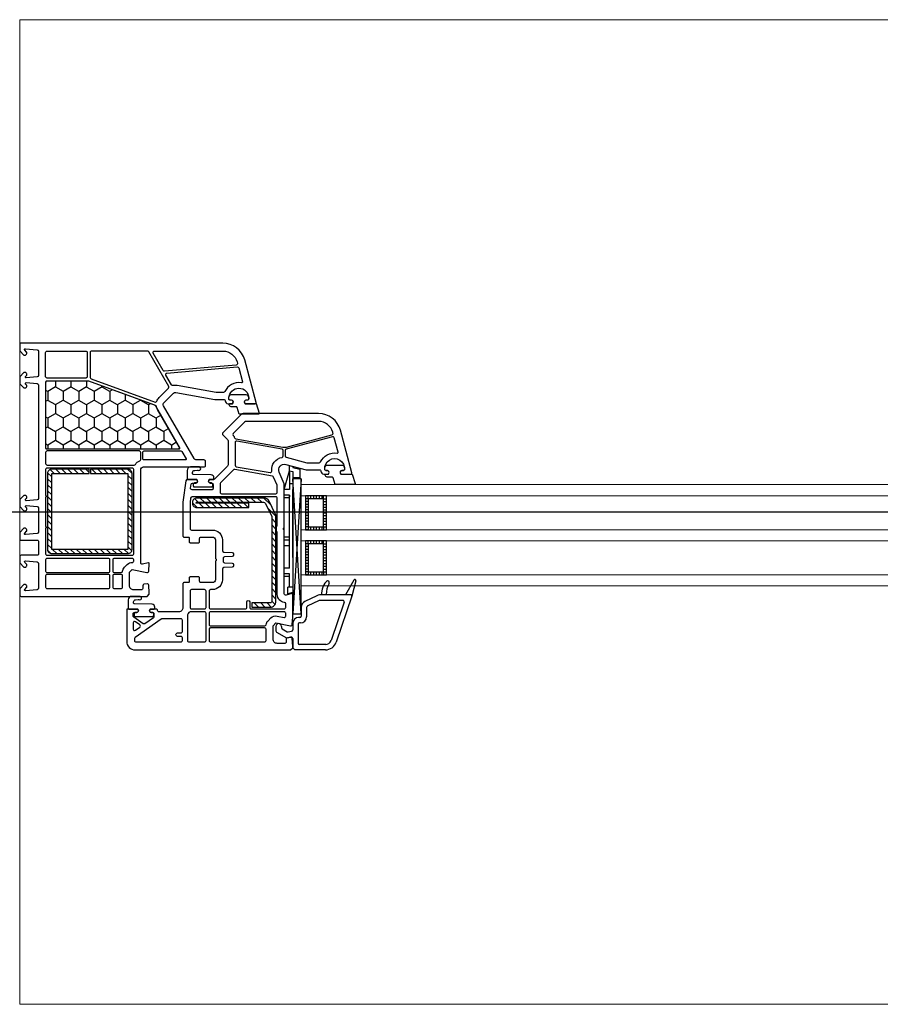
# Model space of a CAD drawing. Header units: millimetres. Extents: x 53645 to 137188, y 78097 to 135542.
# Tile 272 of 288: x 124792 to 125098, y 131646 to 131996. Entities that reach past the tile are written whole.
import ezdxf

# ---------------------------------------------------------------- set-up
doc = ezdxf.new("R2010")
doc.units = ezdxf.units.MM
doc.linetypes.add('CONTI', pattern=[0])
doc.linetypes.add('GOST2.303 5', pattern=[24, 20, -1.5, 1, -1.5])
for name, color, linetype in [('axis_dim', 40, 'CONTI'), ('GASKET', 5, 'Continuous'), ('PVC', 7, 'Continuous'), ('STEEL', 5, 'Continuous')]:
    doc.layers.add(name, color=color, linetype=linetype)
doc.layers.add('doors_windows', color=4, linetype='Continuous', lineweight=5)

# ---------------------------------------------------------------- blocks, each defined once
blk = doc.blocks.new('*U13')
at = {"linetype": 'Continuous'}
h = blk.add_hatch(dxfattribs=at)
h.set_pattern_fill('HONEY', color=6, angle=-90, style=0)
h.set_pattern_definition([(270, (-72.136, 52.6428), (2.74963, -4.7625), [3.175, -6.35]), (30, (-72.136, 52.6428), (2.74963, 4.7625), [3.175, -6.35]), (330, (-72.136, 52.6428), (5.49926, -6e-07), [-6.35, 3.175])])
h.paths.add_polyline_path([(56.24, -37.59, 0.57735), (56.67, -36.84), (48.99, -23.53, -0.079163), (48.6, -22.5, 0.259107), (48.28, -22.14), (24.61, -13.52, 0.087489), (24.43, -13.49), (9.72, -13.49, 0.414214), (9.22, -13.99), (9.22, -37.09, 0.414214), (9.72, -37.59)])
at = {"color": 1, "linetype": 'Continuous'}
for p, q in [((94, -51.97), (95.8, -45.37)), ((95.8, -45.39), (95.8, -43.52)), ((95.8, -43.52), (97, -43.85)), ((95.8, -45.37), (97, -45.65)), ((95.8, -45.37), (95.8, -51.97)), ((97, -43.85), (97, -44.14)), ((97, -44.14), (99.56, -44.82)), ((99.56, -44.82), (99.56, -47.87)), ((95.8, -45.65), (95.8, -51.97)), ((97, -45.65), (97, -88.61)), ((99.56, -47.87), (97, -47.87)), ((95.8, -51.97), (94, -51.97)), ((94, -82.97), (94, -51.97)), ((97, -49.97), (95.8, -49.97)), ((97, -76.2), (97, -52)), ((95.8, -53.97), (94, -53.97)), ((95.8, -54.97), (94, -54.97)), ((95.8, -53.97), (95.8, -54.57)), ((95.8, -79.97), (95.8, -53.97)), ((95.8, -68.97), (94, -68.97)), ((95.8, -69.97), (94, -69.97)), ((95.8, -71.97), (94, -71.97)), ((95.8, -79.97), (94, -79.97)), ((95.8, -81.97), (94, -81.97)), ((95.8, -82.97), (94, -82.97)), ((95.8, -86.67), (95.8, -81.97)), ((97, -86.67), (95.3, -86.67)), ((95.3, -89.07), (95.3, -86.67)), ((97, -88.61), (95.3, -89.07))]:
    blk.add_line(p, q, dxfattribs=at)
at = {"color": 1, "linetype": 'Continuous', "lineweight": 25}
for p, q in [((99.98, -48.17), (96.99, -96.18)), ((99.98, -96.18), (96.99, -48.17))]:
    blk.add_line(p, q, dxfattribs=at)
at = {"color": 5}
for p, q in [((102.48, -55.28), (101.48, -55.28)), ((102.48, -55.28), (102.48, -54.28)), ((103.48, -55.28), (103.48, -54.28)), ((104.48, -55.28), (104.48, -54.28)), ((105.48, -55.28), (105.48, -54.28)), ((106.48, -55.28), (106.48, -54.28)), ((107.48, -55.28), (107.48, -54.28)), ((107.98, -55.28), (107.98, -54.28)), ((107.98, -55.28), (108.98, -55.28)), ((102.48, -56.28), (101.48, -56.28)), ((102.48, -57.28), (101.48, -57.28)), ((102.48, -58.28), (101.48, -58.28)), ((102.48, -59.28), (101.48, -59.28)), ((107.98, -56.28), (108.98, -56.28)), ((107.98, -57.28), (108.98, -57.28)), ((107.98, -58.28), (108.98, -58.28)), ((107.98, -59.28), (108.98, -59.28)), ((102.48, -60.28), (101.48, -60.28)), ((102.48, -61.28), (101.48, -61.28)), ((102.48, -62.28), (101.48, -62.28)), ((107.98, -60.28), (108.98, -60.28)), ((107.98, -61.28), (108.98, -61.28)), ((107.98, -62.28), (108.98, -62.28)), ((102.48, -63.28), (101.48, -63.28)), ((102.48, -64.28), (101.48, -64.28)), ((102.48, -65.28), (101.48, -65.28)), ((102.48, -65.28), (101.48, -65.28)), ((102.48, -66.28), (101.48, -66.28)), ((102.48, -65.28), (102.48, -66.28)), ((103.48, -66.28), (103.48, -65.28)), ((104.48, -66.28), (104.48, -65.28)), ((105.48, -66.28), (105.48, -65.28)), ((106.48, -66.28), (106.48, -65.28)), ((107.48, -66.28), (107.48, -65.28)), ((107.98, -63.28), (108.98, -63.28)), ((107.98, -64.28), (108.98, -64.28)), ((107.98, -65.28), (108.98, -65.28)), ((107.98, -65.28), (108.98, -65.28)), ((107.98, -65.28), (107.98, -66.28)), ((107.98, -66.28), (108.98, -66.28)), ((102.48, -71.28), (101.48, -71.28)), ((102.48, -72.28), (101.48, -72.28)), ((102.48, -73.28), (101.48, -73.28)), ((102.48, -71.28), (102.48, -70.28)), ((103.48, -71.28), (103.48, -70.28)), ((104.48, -71.28), (104.48, -70.28)), ((105.48, -71.28), (105.48, -70.28)), ((106.48, -71.28), (106.48, -70.28)), ((107.48, -71.28), (107.48, -70.28)), ((107.98, -71.28), (107.98, -70.28)), ((107.98, -71.28), (108.98, -71.28)), ((107.98, -72.28), (108.98, -72.28)), ((107.98, -73.28), (108.98, -73.28)), ((102.48, -74.28), (101.48, -74.28)), ((102.48, -75.28), (101.48, -75.28)), ((102.48, -76.28), (101.48, -76.28)), ((107.98, -74.28), (108.98, -74.28)), ((107.98, -75.28), (108.98, -75.28)), ((107.98, -76.28), (108.98, -76.28)), ((102.48, -77.28), (101.48, -77.28)), ((102.48, -78.28), (101.48, -78.28)), ((102.48, -79.28), (101.48, -79.28)), ((102.48, -80.28), (101.48, -80.28)), ((107.98, -77.28), (108.98, -77.28)), ((107.98, -78.28), (108.98, -78.28)), ((107.98, -79.28), (108.98, -79.28)), ((107.98, -80.28), (108.98, -80.28)), ((102.48, -81.28), (101.48, -81.28)), ((102.48, -81.28), (101.48, -81.28)), ((102.48, -82.28), (101.48, -82.28)), ((102.48, -81.28), (102.48, -82.28)), ((103.48, -82.28), (103.48, -81.28)), ((104.48, -82.28), (104.48, -81.28)), ((105.48, -82.28), (105.48, -81.28)), ((106.48, -82.28), (106.48, -81.28)), ((107.48, -82.28), (107.48, -81.28)), ((107.98, -81.28), (108.98, -81.28)), ((107.98, -81.28), (108.98, -81.28)), ((107.98, -81.28), (107.98, -82.28)), ((107.98, -82.28), (108.98, -82.28))]:
    blk.add_line(p, q, dxfattribs=at)
blk.add_lwpolyline([(56.59, -37.59, 0.57735), (56.85, -37.14), (48.22, -22.19, 0.176327), (48.06, -22.06), (24.57, -13.51, 0.087489), (24.47, -13.49), (9.52, -13.49, 0.414214), (9.22, -13.79), (9.22, -37.29, 0.414214), (9.52, -37.59)], format="xyb", close=True)
at = {"color": 1, "linetype": 'Continuous', "lineweight": 25}
blk.add_lwpolyline([(99.98, -50.18), (99.98, -48.17), (96.99, -48.17), (96.99, -96.18), (99.98, -96.18)], close=True, dxfattribs=at)
at = {"color": 5}
for points in [[(101.48, -66.28), (108.98, -66.28), (108.98, -54.28), (101.48, -54.28)], [(102.48, -65.28), (107.98, -65.28), (107.98, -55.28), (102.48, -55.28)], [(101.48, -82.28), (108.98, -82.28), (108.98, -70.28), (101.48, -70.28)], [(102.48, -81.28), (107.98, -81.28), (107.98, -71.28), (102.48, -71.28)]]:
    blk.add_lwpolyline(points, close=True, dxfattribs=at)
at = {"layer": 'doors_windows', "color": 5}
for points in [[(100, -50.28), (491.35, -50.28), (491.35, -54.28), (100, -54.28)], [(100, -66.28), (491.35, -66.28), (491.35, -70.28), (100, -70.28)], [(100, -82.28), (491.35, -82.28), (491.35, -86.28), (100, -86.28)]]:
    blk.add_lwpolyline(points, close=True, dxfattribs=at)
at = {"layer": 'GASKET'}
for p, q in [((107.45, -87.48), (107.09, -89.5)), ((118.7, -84.2), (115.7, -89.5)), ((119.43, -84.5), (117.99, -89.88))]:
    blk.add_line(p, q, dxfattribs=at)
at = {"layer": 'GASKET', "color": 5, "linetype": 'Continuous'}
for points in [[(75.14, -22.56, -0.414214), (74.44, -21.86), (74.44, -21.76, -0.414214), (74.74, -21.46), (75.59, -21.46), (75.76, -21.16, 0.57735), (75.24, -20.26), (74.79, -20.26, -0.414214), (74.29, -19.76), (74.29, -19.46, -0.020024), (74.3, -19.18, -0.390947), (75.3, -18.26), (80.28, -18.26, -0.390947), (81.28, -19.18), (81.29, -19.46), (81.29, -19.76, -0.414214), (80.79, -20.26), (80.34, -20.26, 0.57735), (79.82, -21.16), (80, -21.46), (84.04, -21.46), (85.06, -24.85, -0.502334), (84.77, -25.23), (78.01, -25.23), (77.28, -22.8, 0.349418), (76.98, -22.56)], [(62.12, -49.68, 0.414214), (61.62, -50.18, 0.054959), (61.71, -50.94, 0.351258), (61.9, -51.1), (68.34, -51.1, 0.351258), (68.54, -50.94, 0.054959), (68.62, -50.18, 0.414214), (68.12, -49.68), (67.67, -49.68, -0.57735), (67.15, -48.78), (67.33, -48.48), (68.79, -48.48, 0.414214), (68.99, -48.28), (68.99, -47.81, 0.407864), (68.01, -46.81), (61.8, -46.68, -0.433601), (61.41, -46.24), (61.44, -45.92, -0.363714), (62.16, -45.19), (63.13, -45.11, -0.169782), (63.32, -45.16, 1.241435), (63.77, -43.99), (60.68, -43.99, 0.414214), (59.48, -45.19), (59.48, -48.18, 0.414214), (59.78, -48.48), (62.92, -48.48), (63.09, -48.78, -0.57735), (62.57, -49.68)], [(109.24, -47.61, -0.414214), (108.54, -46.91), (108.54, -46.81, -0.414214), (108.84, -46.51), (109.69, -46.51), (109.86, -46.21, 0.57735), (109.34, -45.31), (108.89, -45.31, -0.414214), (108.39, -44.81), (108.39, -44.51, -0.020024), (108.4, -44.23, -0.390947), (109.4, -43.31), (114.38, -43.31, -0.390947), (115.38, -44.23), (115.39, -44.51), (115.39, -44.81, -0.414214), (114.89, -45.31), (114.44, -45.31, 0.57735), (113.92, -46.21), (114.1, -46.51), (118.14, -46.51), (119.16, -49.9, -0.502334), (118.87, -50.28), (112.11, -50.28), (111.38, -47.85, 0.349418), (111.09, -47.61)], [(41.14, -95.68, 0.414214), (40.64, -96.18, 0.054959), (40.72, -96.94, 0.351258), (40.91, -97.1), (47.36, -97.1, 0.351258), (47.55, -96.94, 0.054959), (47.64, -96.18, 0.414214), (47.14, -95.68), (46.69, -95.68, -0.57735), (46.17, -94.78), (46.34, -94.48), (47.8, -94.48, 0.414214), (48, -94.28), (48, -93.81, 0.407864), (47.02, -92.81), (40.81, -92.68, -0.433601), (40.42, -92.24), (40.45, -91.92, -0.363714), (41.18, -91.19), (42.14, -91.11, -0.169782), (42.33, -91.16, 1.241435), (42.79, -89.99), (39.7, -89.99, 0.414214), (38.5, -91.19), (38.5, -94.18, 0.414214), (38.8, -94.48), (41.93, -94.48), (42.1, -94.78, -0.57735), (41.59, -95.68)]]:
    blk.add_lwpolyline(points, format="xyb", close=True, dxfattribs=at)
at = {"layer": 'GASKET'}
for centre, radius, start, end in [((119.04, -84.4), 0.4, 345, 150.5133), ((112.37, -88.34), 5, 132.486, 170), ((116.89, -89.32), 8, 150.58, 180), ((109.4, -85.1), 0.6, 330.58, 132.486)]:
    blk.add_arc(centre, radius, start, end, dxfattribs=at)
at = {"layer": 'PVC'}
for p, q in [((105.5, -89.74), (101.35, -91.76)), ((117.7, -89.5), (106.55, -89.5)), ((108.89, -89.32), (108.89, -89.5)), ((117.98, -89.9), (112.42, -106.29)), ((118, -89.8), (118, -89.8)), ((100, -93.92), (100, -97)), ((101.9, -93.92), (101.9, -97.3)), ((106.33, -91.45), (102.18, -93.47)), ((114.77, -91.4), (106.55, -91.4)), ((115.24, -92.06), (110.62, -105.68)), ((99.5, -97.5), (99.1, -97.5)), ((91, -100.65), (91, -102.27)), ((93, -100.65), (93, -101.11)), ((97, -99.6), (97, -101.91)), ((98.9, -99.9), (98.9, -106.6)), ((99.8, -99.4), (99.4, -99.4)), ((91.25, -102.7), (94.8, -104.75)), ((93.25, -101.55), (95.01, -102.56)), ((94.8, -104.75), (96.41, -104.47)), ((95.35, -102.62), (96.59, -102.4)), ((97, -104.96), (97, -108.25)), ((97.75, -109), (97, -108.25)), ((108.72, -107.1), (99.4, -107.1)), ((108.63, -109), (97.75, -109))]:
    blk.add_line(p, q, dxfattribs=at)
for points in [[(44, -44), (65.5, -44, 0.414214), (66, -43.5), (66, -42, 0.414214), (65.5, -41.5), (62.8, -41.5, -0.267949), (61.93, -41), (51.13, -22.29, -0.339454), (51.29, -21.09), (54.58, -17.8, -0.245592), (55.47, -17.52), (69.3, -19.95, 0.043661), (69.82, -20), (72.5, -20, -0.414214), (73, -20.5, 0.414214), (74, -21.5), (75.65, -21.5), (75.82, -21.2, 0.57735), (75.3, -20.3), (74.85, -20.3, -0.414214), (74.35, -19.8), (74.35, -19.5, -1), (81.35, -19.5), (81.35, -19.8, -0.414214), (80.85, -20.3), (80.4, -20.3, 0.57735), (79.88, -21.2), (80.05, -21.5), (83.7, -21.5, 0.493145), (83.99, -21.12), (79.92, -5.93, 0.339454), (72.19, 0), (0.5, 0, 0.414214), (0, -0.5), (0, -2.41), (0, -2.7), (1.5, -4.2), (2, -4.2, 0.414214), (2.5, -3.7), (2.5, -3.3, 0.198912), (2.44, -3.16), (1.79, -2.51, -0.700208), (2.03, -2), (6.24, -2.37, -0.388879), (6.7, -2.87), (6.7, -11.46, -0.388879), (6.24, -11.96), (2.33, -12.3, -0.700208), (2.09, -11.79), (2.44, -11.44, 0.198912), (2.5, -11.3), (2.5, -10.9, 0.414214), (2, -10.4), (1.5, -10.4), (0, -11.9), (0, -14.4), (1.5, -15.9), (2, -15.9, 0.414214), (2.5, -15.4), (2.5, -15, 0.198912), (2.44, -14.86), (2.09, -14.51, -0.700208), (2.33, -14), (6.24, -14.34, -0.388879), (6.7, -14.84), (6.7, -55.16, -0.388879), (6.24, -55.66), (2.33, -56, -0.700208), (2.09, -55.49), (2.44, -55.14, 0.198912), (2.5, -55), (2.5, -54.6, 0.414214), (2, -54.1), (1.5, -54.1), (0, -55.6), (0, -58.1), (1.5, -59.6), (2, -59.6, 0.414214), (2.5, -59.1), (2.5, -58.7, 0.198912), (2.44, -58.56), (2.09, -58.21, -0.700208), (2.33, -57.7), (6.24, -58.04, -0.388879), (6.7, -58.54), (6.7, -67.13, -0.388879), (6.24, -67.63), (2.03, -68, -0.700208), (1.79, -67.49), (2.44, -66.84, 0.198912), (2.5, -66.7), (2.5, -66.3, 0.414214), (2, -65.8), (1.5, -65.8), (0, -67.3), (0, -67.59), (0, -69.5, 0.414214), (0.5, -70), (6.2, -70, -0.414214), (6.7, -70.5), (6.7, -74.9, -0.414214), (6.2, -75.4), (0.5, -75.4, 0.414214), (0, -75.9), (0, -78.1), (1.5, -79.6), (2, -79.6, 0.414214), (2.5, -79.1), (2.5, -78.7, 0.198912), (2.44, -78.56), (1.79, -77.91, -0.700208), (2.03, -77.4), (6.24, -77.77, -0.388879), (6.7, -78.27), (6.7, -87.13, -0.388879), (6.24, -87.63), (2.03, -88, -0.700208), (1.79, -87.49), (2.44, -86.84, 0.198912), (2.5, -86.7), (2.5, -86.3, 0.414214), (2, -85.8), (1.5, -85.8), (0, -87.3), (0, -87.59), (0, -89.5, 0.414214), (0.5, -90), (45.25, -90), (46, -89.25), (46, -88.75), (45.82, -85.97, 0.446275), (45.23, -85.51), (44.11, -85.7, 0.36397), (43.7, -86.2), (43.7, -87.2, -0.414214), (43.2, -87.7), (40.5, -87.7, -0.414214), (39, -86.2), (39, -81.43), (40, -80.43), (45.22, -81.49, 0.454146), (45.82, -81.03), (46, -78.32, 0.51393), (45.62, -78.01), (43.63, -78.54, -0.493145), (43, -78.06), (43, -45, -0.414214)], [(23.95, -3.3), (23.95, -11.9, -0.414214), (23.45, -12.4), (9.7, -12.4, -0.414214), (9.2, -11.9), (9.2, -3.3, -0.414214), (9.7, -2.8), (23.45, -2.8, -0.414214)], [(25.55, -2.8, 0.414214), (25.05, -3.3), (25.05, -12.18, 0.315299), (25.38, -12.65), (48.07, -20.91, 0.415199), (48.71, -20.61, -0.110369), (49.53, -19.32), (52.89, -15.95, 0.339454), (52.97, -15.35), (45.87, -3.05, 0.267949), (45.44, -2.8)], [(47.87, -2.8), (72.19, -2.8, -0.339454), (77.21, -6.65), (77.34, -7.12, -0.466308), (76.9, -7.75), (51.47, -9.97, -0.291473), (51, -9.72), (47.43, -3.55, -0.57735)], [(52.32, -10.6), (77.26, -8.42, -0.36397), (77.79, -8.79), (79.1, -13.7, -0.546119), (78.76, -14.08, 0.339137), (72.85, -17.21, -0.293253), (72.4, -17.5), (69.78, -17.5), (55.9, -15.05, 0.100742), (54.5, -15.09, -0.329802), (53.96, -14.85), (51.94, -11.35, -0.548619)], [(24.5, -13.5), (9.7, -13.5, 0.414214), (9.2, -14), (9.2, -37.1, 0.414214), (9.7, -37.6), (56.22, -37.6, 0.57735), (56.65, -36.85), (48.97, -23.54, -0.079163), (48.58, -22.51, 0.259107), (48.26, -22.15)], [(9.7, -38.3, 0.414214), (9.2, -38.8), (9.2, -42.8, 0.414214), (9.7, -43.3), (40.66, -43.3, 0.252264), (41.08, -43.08, -0.152167), (42.69, -41.76, 0.305615), (43, -41.29), (43, -38.8, 0.414214), (42.5, -38.3)], [(44.2, -38.3), (57.2, -38.3, -0.267949), (57.63, -38.55), (59.08, -41.05, -0.57735), (58.82, -41.5), (44.2, -41.5, -0.414214), (43.7, -41), (43.7, -38.8, -0.414214)], [(9.7, -44.4, 0.414214), (9.2, -44.9), (9.2, -54.1, -1), (9.2, -54.7), (9.2, -65.1, -1), (9.2, -65.7), (9.2, -74.9, 0.414214), (9.7, -75.4), (40, -75.4, 0.414214), (40.5, -74.9), (40.5, -44.9, 0.414214), (40, -44.4)], [(9.7, -76.5, 0.414214), (9.2, -77), (9.2, -81, 0.414214), (9.7, -81.5), (31.5, -81.5, 0.414214), (32, -81), (32, -77, 0.414214), (31.5, -76.5)], [(33.6, -76.5, 0.414214), (33.1, -77), (33.1, -81, 0.414214), (33.6, -81.5), (36.03, -81.5, 0.372896), (36.53, -81.07, -0.161969), (37.23, -79.66), (38.23, -78.66, -0.198912), (40, -77.93, 0.414214), (40.5, -77.43), (40.5, -77, 0.414214), (40, -76.5)], [(9.7, -82.2, 0.414214), (9.2, -82.7), (9.2, -86.7, 0.414214), (9.7, -87.2), (31.5, -87.2, 0.414214), (32, -86.7), (32, -82.7, 0.414214), (31.5, -82.2)], [(33.6, -82.2, 0.414214), (33.1, -82.7), (33.1, -86.7, 0.414214), (33.6, -87.2), (36, -87.2, 0.414214), (36.5, -86.7), (36.5, -82.7, 0.414214), (36, -82.2)]]:
    blk.add_lwpolyline(points, format="xyb", close=True, dxfattribs=at)
at = {"layer": 'PVC', "linetype": 'Continuous', "lineweight": 25}
for points in [[(96.25, -109), (97, -108.25), (97, -107.75), (96.82, -104.97, 0.446275), (96.23, -104.51), (95.11, -104.7, 0.36397), (94.7, -105.2), (94.7, -106.2, -0.414214), (94.2, -106.7), (91.5, -106.7, -0.414214), (90, -105.2), (90, -100.43), (91, -99.43), (96.22, -100.49, 0.454146), (96.82, -100.03), (96.99, -97.41, 0.016582), (97, -97.21), (97, -89.3, 0.493145), (96.62, -89.01), (94.63, -89.54, -0.493145), (94, -89.06), (94, -66.71, 0.201513), (93.85, -66.36, -0.420084), (93.85, -65.64, 0.201513), (94, -65.29), (94, -50), (92.17, -45.8, -0.628383), (94.52, -43.07), (101.73, -45), (106.5, -45, -0.414214), (107, -45.5, 0.414214), (108, -46.5), (109.65, -46.5), (109.82, -46.2, 0.57735), (109.3, -45.3), (108.87, -45.3, -0.38517), (108.37, -44.85, -1.105542), (115.33, -44.85, -0.38517), (114.83, -45.3), (114.4, -45.3, 0.57735), (113.88, -46.2), (114.05, -46.5), (117.7, -46.5, 0.493145), (117.99, -46.12), (113.92, -30.93, 0.339454), (106.19, -25), (79.41, -25, 0.198912), (78.71, -25.29), (72.15, -31.85, 0.414214), (72.15, -32.56), (73.85, -34.27, -0.198912), (74, -34.62), (74, -43.29, -0.198912), (73.85, -43.65), (69.15, -48.35, -0.198912), (68.79, -48.5), (67.35, -48.5), (67.18, -48.8, 0.57735), (67.7, -49.7), (68.2, -49.7, -0.414214), (68.7, -50.2), (68.7, -51.6, -0.414214), (68.2, -52.1), (61.21, -52.1, -0.455633), (60.72, -51.53), (60.91, -50.13, -0.373972), (61.41, -49.7), (62.6, -49.7, 0.57735), (63.12, -48.8), (62.95, -48.5), (59.56, -48.5, 0.373885), (59.06, -48.93), (58, -56.5), (58, -68.6, 0.414214), (58.3, -68.9), (59.9, -68.9, -0.414214), (60.2, -69.2), (60.2, -70.6, 0.414214), (60.5, -70.9), (63.6, -70.9, 0.414214), (63.9, -70.6), (63.9, -69.4, -0.414214), (64.4, -68.9), (68.5, -68.9, -0.414214), (69.5, -69.9), (69.5, -76.29, 0.201513), (69.65, -76.64, -0.420084), (69.65, -77.36, 0.201513), (69.5, -77.71), (69.5, -84.1, -0.414214), (68.5, -85.1), (64.4, -85.1, -0.414214), (63.9, -84.6), (63.9, -83.4, 0.414214), (63.6, -83.1), (60.5, -83.1, 0.414214), (60.2, -83.4), (60.2, -84.8, -0.414214), (59.9, -85.1), (58.3, -85.1, 0.414214), (58, -85.4), (58, -94, -0.414214), (56.5, -95.5), (49.5, -95.5, -0.414214), (49, -95, 0.414214), (48.5, -94.5), (46.35, -94.5), (46.18, -94.8, 0.57735), (46.7, -95.7), (47.2, -95.7, -0.414214), (47.7, -96.2), (47.7, -97.17, -0.244698), (47.49, -97.58), (44.44, -99.72, -0.315299), (43.86, -99.72), (40.51, -97.37, -0.244698), (40.3, -96.96), (40.3, -96.2, -0.414214), (40.8, -95.7), (41.6, -95.7, 0.57735), (42.12, -94.8), (41.95, -94.5), (38.3, -94.5, 0.414214), (38, -94.8), (38, -106, 0.414214), (41, -109)], [(93.48, -36.95, 0.109518), (94.78, -36.9), (110.94, -32.57, 0.414214), (111.29, -31.95), (111.21, -31.65, 0.339454), (106.19, -27.8), (80.57, -27.8, 0.198912), (79.87, -28.09), (75.88, -32.08, 0.382222), (75.84, -32.75, -0.088112), (76.34, -33.67, 0.274835), (76.73, -34)], [(88.94, -46.01, 0.498043), (89.52, -45.46, -0.394481), (93.23, -40.57, 0.365019), (93.65, -40.07), (93.65, -38.12, 0.36397), (93.24, -37.62), (77.09, -34.77, 0.466308), (76.5, -35.27), (76.5, -43.39, 0.36397), (76.91, -43.89)], [(106.4, -42.5, 0.293253), (106.85, -42.21, -0.339137), (112.76, -39.08, 0.546119), (113.1, -38.7), (111.73, -33.6, 0.414214), (111.12, -33.24), (94.72, -37.64, 0.339454), (94.35, -38.12), (94.35, -40.05, 0.339454), (94.72, -40.53), (101.99, -42.48, 0.065543), (102.12, -42.5)], [(91, -53.5, 0.414214), (91.5, -53), (91.5, -50.63, 0.103244), (91.46, -50.43), (90.21, -47.58, 0.251284), (89.84, -47.28), (76.38, -44.91, 0.28183), (75.89, -45.1, -0.034736), (75.62, -45.41), (71.35, -49.69, 0.198912), (71.2, -50.04), (71.2, -53, 0.414214), (71.7, -53.5)], [(80.2, -94.4, 0.414214), (80.7, -93.9), (80.7, -91.9, -1), (81.7, -91.9), (81.7, -93.9, 0.414214), (82.2, -94.4), (94, -94.4, 0.414214), (94.5, -93.9), (94.5, -92.61, 0.387795), (94.05, -92.11, -0.387795), (91.5, -89.32), (91.5, -67.31, -0.229416), (91.5, -64.69), (91.5, -55.1, 0.414214), (91, -54.6), (61.23, -54.6, 0.373972), (60.73, -55.03), (60.5, -56.64, 0.034844), (60.5, -56.71), (60.5, -65.9, 0.414214), (61, -66.4), (68.5, -66.4, -0.414214), (72, -69.9), (72, -73.72, 0.39896), (72.47, -74.22), (75.53, -74.38, -0.39896), (76, -74.87), (76, -75.31, -0.39896), (75.53, -75.8), (72.73, -75.95, 0.442836), (72.26, -76.52, -0.074681), (72.26, -77.48, 0.442836), (72.73, -78.05), (75.53, -78.2, -0.39896), (76, -78.69), (76, -79.13, -0.39896), (75.53, -79.62), (72.47, -79.78, 0.39896), (72, -80.28), (72, -84.1, -0.414214), (68.5, -87.6), (67.8, -87.6, 0.414214), (67.3, -88.1), (67.3, -93.9, 0.414214), (67.8, -94.4)], [(65.7, -94.4, 0.414214), (66.2, -93.9), (66.2, -88.1, 0.414214), (65.7, -87.6), (61, -87.6, 0.414214), (60.5, -88.1), (60.5, -93.9, 0.414214), (61, -94.4)], [(57.3, -106.2, 0.414214), (57.8, -105.7), (57.8, -104.7, 0.414214), (57.3, -104.2), (56, -104.2, -0.414214), (55.5, -103.7), (55.5, -103.5, -0.414214), (56, -103), (57.3, -103, 0.414214), (57.8, -102.5), (57.8, -98.49, 0.436376), (57.26, -97.99, -0.01877), (57, -98), (50.53, -98, 0.153915), (50.25, -98.09), (41.01, -104.56, 0.244698), (40.8, -104.97), (40.8, -105.7, 0.414214), (41.3, -106.2)], [(65.7, -106.2, 0.414214), (66.2, -105.7), (66.2, -96, 0.414214), (65.7, -95.5), (60.53, -95.5, 0.284915), (60.08, -95.78, -0.045769), (59.7, -96.4, 0.162278), (59.6, -96.7), (59.6, -105.7, 0.414214), (60.1, -106.2)], [(87.03, -100.5, 0.372896), (87.53, -100.07, -0.161969), (88.23, -98.66), (89.23, -97.66, -0.251647), (91.5, -96.98), (93.9, -97.47, 0.4743), (94.5, -96.98), (94.5, -96, 0.414214), (94, -95.5), (67.8, -95.5, 0.414214), (67.3, -96), (67.3, -100, 0.414214), (67.8, -100.5)], [(42.69, -100.94, 0.520567), (42.69, -100.12), (41.09, -98.99, 0.606815), (40.3, -99.4), (40.3, -101.65, 0.606815), (41.09, -102.06)], [(87, -106.2, 0.414214), (87.5, -105.7), (87.5, -101.7, 0.414214), (87, -101.2), (67.8, -101.2, 0.414214), (67.3, -101.7), (67.3, -105.7, 0.414214), (67.8, -106.2)]]:
    blk.add_lwpolyline(points, format="xyb", close=True, dxfattribs=at)
at = {"layer": 'PVC'}
for centre, radius, start, end in [((106.55, -91.9), 2.4, 90, 115.9205), ((117.7, -89.8), 0.3, 341.2519, 90), ((102.4, -93.92), 2.4, 115.9205, 180), ((102.4, -93.92), 0.5, 115.9205, 180), ((106.55, -91.9), 0.5, 90, 115.9205), ((114.77, -91.9), 0.5, 341.2519, 90), ((99.1, -99.6), 2.1, 90, 180), ((99.5, -97), 0.5, 270, 0), ((99.8, -97.3), 2.1, 270, 0), ((92, -100.65), 1, 0, 180), ((93.5, -101.11), 0.5, 180, 240), ((99.4, -99.9), 0.5, 90, 180), ((91.5, -102.27), 0.5, 180, 240), ((95.26, -102.13), 0.5, 240, 280), ((96.5, -104.96), 0.5, 0, 100), ((96.5, -101.91), 0.5, 280, 0), ((99.4, -106.6), 0.5, 180, 270), ((108.63, -105), 2.1, 270, 341.2519), ((108.63, -105), 4, 270, 341.2519)]:
    blk.add_arc(centre, radius, start, end, dxfattribs=at)
at = {"layer": 'STEEL', "color": 5, "linetype": 'Continuous'}
for p, q in [((10.87, -44.9), (12.27, -46.3)), ((12.89, -44.8), (14.39, -46.3)), ((15.01, -44.8), (16.51, -46.3)), ((17.13, -44.8), (18.63, -46.3)), ((19.25, -44.8), (20.75, -46.3)), ((21.37, -44.8), (22.87, -46.3)), ((23.49, -44.8), (24.65, -45.95)), ((25.62, -44.8), (27.12, -46.3)), ((27.74, -44.8), (29.24, -46.3)), ((29.86, -44.8), (31.36, -46.3)), ((31.98, -44.8), (33.48, -46.3)), ((34.1, -44.8), (35.6, -46.3)), ((36.22, -44.8), (37.72, -46.3)), ((38.34, -44.8), (39.9, -46.36)), ((9.9, -48.17), (11.4, -49.67)), ((9.92, -46.07), (11.4, -47.55)), ((38.4, -46.98), (39.9, -48.48)), ((9.9, -50.3), (11.4, -51.8)), ((9.9, -52.42), (11.4, -53.92)), ((38.4, -49.1), (39.9, -50.6)), ((38.4, -51.22), (39.9, -52.72)), ((9.9, -54.54), (11.4, -56.04)), ((38.4, -53.34), (39.9, -54.84)), ((38.4, -55.46), (39.9, -56.96)), ((62.1, -55.24), (63.39, -56.53)), ((64.15, -55.03), (65.65, -56.53)), ((66.42, -55.03), (67.92, -56.53)), ((68.68, -55.03), (70.18, -56.53)), ((70.94, -55.03), (72.44, -56.53)), ((73.2, -55.03), (74.7, -56.53)), ((75.47, -55.03), (76.97, -56.53)), ((77.73, -55.03), (79.23, -56.53)), ((79.99, -55.03), (81.49, -56.53)), ((82.26, -55.03), (83.76, -56.53)), ((84.52, -55.03), (86.02, -56.53)), ((86.78, -55.03), (89.26, -57.51)), ((9.9, -56.66), (11.4, -58.16)), ((9.9, -58.78), (11.4, -60.28)), ((38.4, -57.58), (39.9, -59.08)), ((61.37, -56.78), (63.05, -58.45)), ((63.74, -56.87), (65.32, -58.45)), ((66, -56.87), (67.58, -58.45)), ((68.26, -56.87), (69.84, -58.45)), ((70.52, -56.87), (72.1, -58.45)), ((72.79, -56.87), (74.37, -58.45)), ((75.05, -56.87), (76.63, -58.45)), ((77.31, -56.87), (78.89, -58.45)), ((79.58, -56.87), (81.15, -58.45)), ((88.17, -58.68), (91.02, -61.53)), ((9.9, -60.9), (11.4, -62.4)), ((38.4, -59.7), (39.9, -61.2)), ((38.4, -61.83), (39.9, -63.33)), ((89.52, -62.3), (91.02, -63.8)), ((9.9, -63.02), (11.4, -64.52)), ((9.9, -65.15), (11.4, -66.65)), ((38.4, -63.95), (39.9, -65.45)), ((38.4, -66.07), (39.9, -67.57)), ((89.52, -64.56), (91.02, -66.06)), ((9.9, -67.27), (11.4, -68.77)), ((9.9, -69.39), (11.4, -70.89)), ((38.4, -68.19), (39.9, -69.69)), ((89.52, -66.82), (91.02, -68.32)), ((89.52, -69.08), (91.02, -70.58)), ((9.9, -71.51), (11.4, -73.01)), ((11.69, -73.3), (13.19, -74.8)), ((13.81, -73.3), (15.31, -74.8)), ((15.93, -73.3), (17.43, -74.8)), ((18.05, -73.3), (19.55, -74.8)), ((20.17, -73.3), (21.67, -74.8)), ((22.3, -73.3), (23.8, -74.8)), ((24.42, -73.3), (25.92, -74.8)), ((26.54, -73.3), (28.04, -74.8)), ((28.66, -73.3), (30.16, -74.8)), ((30.78, -73.3), (32.28, -74.8)), ((32.9, -73.3), (34.4, -74.8)), ((35.02, -73.3), (36.52, -74.8)), ((37.15, -73.3), (38.63, -74.78)), ((38.4, -70.31), (39.9, -71.81)), ((38.4, -72.43), (39.8, -73.83)), ((89.52, -71.35), (91.02, -72.85)), ((9.95, -73.68), (11.02, -74.75)), ((89.52, -73.61), (91.02, -75.11)), ((89.52, -75.87), (91.02, -77.37)), ((89.52, -78.13), (91.02, -79.63)), ((89.52, -80.4), (91.02, -81.9)), ((89.52, -82.66), (91.02, -84.16)), ((89.52, -84.92), (91.02, -86.42)), ((89.52, -87.19), (91.02, -88.69)), ((89.52, -89.45), (91.02, -90.95)), ((82.52, -93.76), (82.59, -93.83)), ((83.35, -92.33), (84.85, -93.83)), ((85.61, -92.33), (87.11, -93.83)), ((87.88, -92.33), (89.35, -93.8)), ((89.52, -91.71), (90.71, -92.9))]:
    blk.add_line(p, q, dxfattribs=at)
blk.add_lwpolyline([(24.65, -46.3), (24.65, -44.8), (11.4, -44.8, 0.414214), (9.9, -46.3), (9.9, -73.3, 0.414214), (11.4, -74.8), (38.4, -74.8, 0.414214), (39.9, -73.3), (39.9, -46.3, 0.414214), (38.4, -44.8), (25.15, -44.8), (25.15, -46.3), (38.4, -46.3), (38.4, -73.3), (11.4, -73.3), (11.4, -46.3)], format="xyb", close=True, dxfattribs=at)
at = {"layer": 'STEEL', "linetype": 'Continuous'}
blk.add_lwpolyline([(91.02, -91.83), (91.02, -61.5, 0.116434), (90.81, -60.61), (88.57, -56.13, 0.284079), (86.79, -55.03), (62.87, -55.03, 0.414214), (61.37, -56.53), (61.37, -56.95, 0.414214), (62.87, -58.45), (81.38, -58.45), (81.38, -56.87), (62.78, -56.87, -0.940252), (62.76, -56.53), (86.66, -56.53, -0.228035), (87.23, -56.81), (89.47, -61.28, -0.116434), (89.52, -61.5), (89.52, -91.83, -0.414214), (89.02, -92.33), (82.52, -92.33), (82.52, -93.83), (89.02, -93.83, 0.414214)], format="xyb", close=True, dxfattribs=at)

msp = doc.modelspace()

# ---------------------------------------------------------------- linework, layer by layer
at = {"layer": 'axis_dim', "linetype": 'GOST2.303 5', "lineweight": 25, "ltscale": 100}
msp.add_lwpolyline([(135687.6, 131821.38), (123427.31, 131821.38)], dxfattribs=at)
at = {"layer": 'doors_windows', "lineweight": 20, "ltscale": 50}
msp.add_lwpolyline([(124792.34, 131996.38), (125392.34, 131996.38), (125392.34, 131646.38), (124792.34, 131646.38)], close=True, dxfattribs=at)

# ---------------------------------------------------------------- block references
at = {"ltscale": 100}
msp.add_blockref('*U13', (124792.34, 131881.38), dxfattribs=at)

doc.saveas('drawing.dxf')
